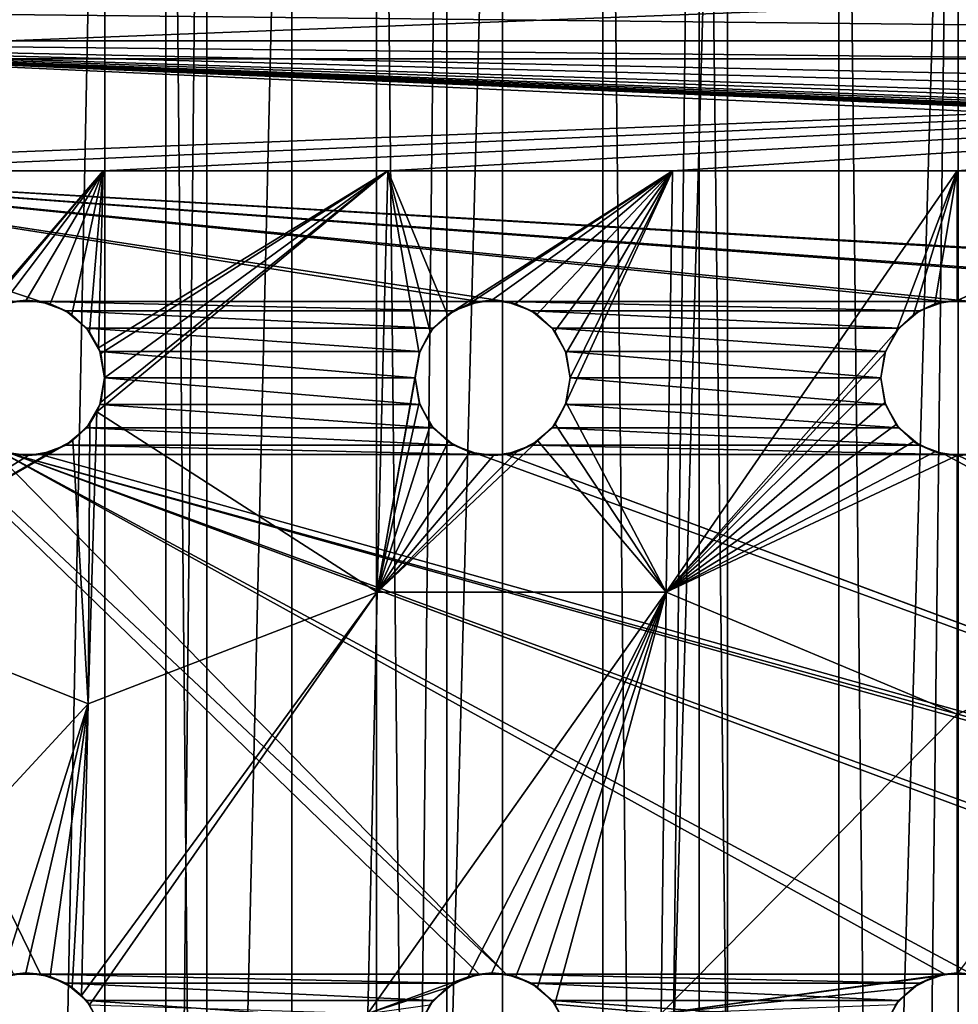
# Model space of a CAD drawing. Header units: millimetres. Extents: x -182 to 217, y -96 to 236.
# Tile 448 of 458: x 148 to 157, y 212 to 222. Entities that reach past the tile are written whole.
import ezdxf

# ---------------------------------------------------------------- set-up
doc = ezdxf.new("R2010")
doc.units = ezdxf.units.MM
doc.header["$LTSCALE"] = 52.148148
for name, color, linetype in [('1029', 7, 'CONTINUOUS'), ('1030', 7, 'CONTINUOUS'), ('1032', 7, 'CONTINUOUS'), ('1039', 7, 'CONTINUOUS'), ('1040', 7, 'CONTINUOUS'), ('1042', 7, 'CONTINUOUS'), ('1044', 7, 'CONTINUOUS'), ('1045', 7, 'CONTINUOUS'), ('1046', 7, 'CONTINUOUS'), ('1047', 7, 'CONTINUOUS'), ('1063', 7, 'CONTINUOUS'), ('1064', 7, 'CONTINUOUS'), ('1065', 7, 'CONTINUOUS'), ('1081', 7, 'CONTINUOUS'), ('1082', 7, 'CONTINUOUS'), ('1083', 7, 'CONTINUOUS'), ('1135', 7, 'CONTINUOUS')]:
    doc.layers.add(name, color=color, linetype=linetype)

msp = doc.modelspace()

# ---------------------------------------------------------------- linework, layer by layer
at = {"layer": '1029', "color": 7, "linetype": 'CONTINUOUS', "true_color": 0xaaaaaa}
for points in [[(149.9862, 233.5, -8.2561), (147.8455, 25.5, -6.9443), (147.8454, 233.5, -6.9443), (149.9862, 233.5, -8.2561)], [(149.9863, 25.5, -8.2562), (147.8455, 25.5, -6.9443), (149.9862, 233.5, -8.2561), (149.9863, 25.5, -8.2562)], [(152.3057, 233.5, -9.2169), (149.9863, 25.5, -8.2562), (149.9862, 233.5, -8.2561), (152.3057, 233.5, -9.2169)], [(152.3059, 25.5, -9.217), (149.9863, 25.5, -8.2562), (152.3057, 233.5, -9.2169), (152.3059, 25.5, -9.217)], [(154.747, 233.5, -9.803), (152.3059, 25.5, -9.217), (152.3057, 233.5, -9.2169), (154.747, 233.5, -9.803)], [(154.7472, 25.5, -9.803), (152.3059, 25.5, -9.217), (154.747, 233.5, -9.803), (154.7472, 25.5, -9.803)], [(157.25, 233.5, -10), (154.7472, 25.5, -9.803), (154.747, 233.5, -9.803), (157.25, 233.5, -10)], [(157.25, 25.5, -10), (154.7472, 25.5, -9.803), (157.25, 233.5, -10), (157.25, 25.5, -10)], [(159.7528, 25.5, -9.803), (157.25, 25.5, -10), (159.753, 233.5, -9.803), (159.7528, 25.5, -9.803)], [(159.753, 233.5, -9.803), (157.25, 25.5, -10), (157.25, 233.5, -10), (159.753, 233.5, -9.803)]]:
    msp.add_3dface(points, dxfattribs=at)
at = {"layer": '1030', "color": 7, "linetype": 'CONTINUOUS', "true_color": 0xaaaaaa}
for points in [[(147.8454, 233.5, 18.9443), (147.8455, 25.5, 18.9443), (149.9862, 233.5, 20.2561), (147.8454, 233.5, 18.9443)], [(147.8455, 25.5, 18.9443), (149.9863, 25.5, 20.2562), (149.9862, 233.5, 20.2561), (147.8455, 25.5, 18.9443)], [(149.9862, 233.5, 20.2561), (149.9863, 25.5, 20.2562), (152.3057, 233.5, 21.2169), (149.9862, 233.5, 20.2561)], [(149.9863, 25.5, 20.2562), (152.3059, 25.5, 21.217), (152.3057, 233.5, 21.2169), (149.9863, 25.5, 20.2562)], [(152.3057, 233.5, 21.2169), (152.3059, 25.5, 21.217), (154.747, 233.5, 21.803), (152.3057, 233.5, 21.2169)], [(152.3059, 25.5, 21.217), (154.7472, 25.5, 21.803), (154.747, 233.5, 21.803), (152.3059, 25.5, 21.217)], [(154.7472, 25.5, 21.803), (157.25, 25.5, 22), (154.747, 233.5, 21.803), (154.7472, 25.5, 21.803)], [(154.747, 233.5, 21.803), (157.25, 25.5, 22), (157.25, 233.5, 22), (154.747, 233.5, 21.803)], [(157.25, 25.5, 22), (159.7528, 25.5, 21.803), (157.25, 233.5, 22), (157.25, 25.5, 22)], [(157.25, 233.5, 22), (159.7528, 25.5, 21.803), (159.753, 233.5, 21.803), (157.25, 233.5, 22)]]:
    msp.add_3dface(points, dxfattribs=at)
at = {"layer": '1032', "color": 7, "linetype": 'CONTINUOUS', "true_color": 0xaaaaaa}
for points in [[(147.7681, 25.5, -4.3002), (149.5927, 25.5, -5.7203), (147.7681, 233.5, -4.3002), (147.7681, 25.5, -4.3002)], [(149.5927, 25.5, -5.7203), (149.5927, 233.5, -5.7203), (147.7681, 233.5, -4.3002), (149.5927, 25.5, -5.7203)], [(149.5927, 25.5, -5.7203), (151.6262, 25.5, -6.8208), (149.5927, 233.5, -5.7203), (149.5927, 25.5, -5.7203)], [(151.6262, 25.5, -6.8208), (151.6262, 233.5, -6.8208), (149.5927, 233.5, -5.7203), (151.6262, 25.5, -6.8208)], [(151.6262, 25.5, -6.8208), (153.8132, 25.5, -7.5716), (151.6262, 233.5, -6.8208), (151.6262, 25.5, -6.8208)], [(153.8132, 25.5, -7.5716), (153.8132, 233.5, -7.5716), (151.6262, 233.5, -6.8208), (153.8132, 25.5, -7.5716)], [(153.8132, 25.5, -7.5716), (156.0938, 25.5, -7.9522), (153.8132, 233.5, -7.5716), (153.8132, 25.5, -7.5716)], [(156.0938, 25.5, -7.9522), (156.0938, 233.5, -7.9522), (153.8132, 233.5, -7.5716), (156.0938, 25.5, -7.9522)], [(156.0938, 25.5, -7.9522), (158.4062, 25.5, -7.9522), (156.0938, 233.5, -7.9522), (156.0938, 25.5, -7.9522)], [(158.4062, 25.5, -7.9522), (158.4062, 233.5, -7.9522), (156.0938, 233.5, -7.9522), (158.4062, 25.5, -7.9522)]]:
    msp.add_3dface(points, dxfattribs=at)
at = {"layer": '1039', "color": 7, "linetype": 'CONTINUOUS', "true_color": 0xc8c8c8}
for points in [[(144.6009, 220.5, 12), (169.8991, 220.5, 12), (166.3802, 219.2386, 12), (144.6009, 220.5, 12)], [(144.6009, 220.5, 12), (147.875, 217.8505, 12), (152.8802, 212.7386, 12), (144.6009, 220.5, 12)], [(148.1198, 219.2386, 12), (144.6009, 220.5, 12), (148.3802, 219.2386, 12), (148.1198, 219.2386, 12)], [(148.3802, 219.2386, 12), (144.6009, 220.5, 12), (152.6198, 219.2386, 12), (148.3802, 219.2386, 12)], [(144.6009, 220.5, 12), (147.5452, 211.7435, 12), (148.3802, 206.2386, 12), (144.6009, 220.5, 12)], [(148.1198, 212.7386, 12), (144.6009, 220.5, 12), (148.3802, 212.7386, 12), (148.1198, 212.7386, 12)], [(148.3802, 212.7386, 12), (144.6009, 220.5, 12), (152.6198, 212.7386, 12), (148.3802, 212.7386, 12)], [(144.6009, 220.5, 12), (147.5452, 205.2435, 12), (148.3802, 199.7386, 12), (144.6009, 220.5, 12)], [(148.1198, 206.2386, 12), (144.6009, 220.5, 12), (148.3802, 206.2386, 12), (148.1198, 206.2386, 12)], [(148.1198, 199.7386, 12), (144.6009, 220.5, 12), (148.3802, 199.7386, 12), (148.1198, 199.7386, 12)], [(152.6198, 219.2386, 12), (144.6009, 220.5, 12), (152.8802, 219.2386, 12), (152.6198, 219.2386, 12)], [(152.8802, 219.2386, 12), (144.6009, 220.5, 12), (157.1198, 219.2386, 12), (152.8802, 219.2386, 12)], [(152.6198, 212.7386, 12), (144.6009, 220.5, 12), (152.8802, 212.7386, 12), (152.6198, 212.7386, 12)], [(157.1198, 219.2386, 12), (144.6009, 220.5, 12), (157.3802, 219.2386, 12), (157.1198, 219.2386, 12)], [(157.3802, 219.2386, 12), (144.6009, 220.5, 12), (161.6198, 219.2386, 12), (157.3802, 219.2386, 12)], [(161.6198, 219.2386, 12), (144.6009, 220.5, 12), (161.8802, 219.2386, 12), (161.6198, 219.2386, 12)], [(161.8802, 219.2386, 12), (144.6009, 220.5, 12), (166.1198, 219.2386, 12), (161.8802, 219.2386, 12)], [(166.1198, 219.2386, 12), (144.6009, 220.5, 12), (166.3802, 219.2386, 12), (166.1198, 219.2386, 12)], [(148.625, 219.1495, 12), (148.3802, 219.2386, 12), (152.375, 219.1495, 12), (148.625, 219.1495, 12)], [(152.375, 219.1495, 12), (148.3802, 219.2386, 12), (152.6198, 219.2386, 12), (152.375, 219.1495, 12)], [(153.125, 219.1495, 12), (152.8802, 219.2386, 12), (156.875, 219.1495, 12), (153.125, 219.1495, 12)], [(156.875, 219.1495, 12), (152.8802, 219.2386, 12), (157.1198, 219.2386, 12), (156.875, 219.1495, 12)], [(148.8245, 218.9821, 12), (148.625, 219.1495, 12), (152.1755, 218.9821, 12), (148.8245, 218.9821, 12)], [(152.1755, 218.9821, 12), (148.625, 219.1495, 12), (152.375, 219.1495, 12), (152.1755, 218.9821, 12)], [(153.3245, 218.9821, 12), (153.125, 219.1495, 12), (156.6755, 218.9821, 12), (153.3245, 218.9821, 12)], [(156.6755, 218.9821, 12), (153.125, 219.1495, 12), (156.875, 219.1495, 12), (156.6755, 218.9821, 12)], [(148.9548, 218.7565, 12), (148.8245, 218.9821, 12), (152.0452, 218.7565, 12), (148.9548, 218.7565, 12)], [(152.0452, 218.7565, 12), (148.8245, 218.9821, 12), (152.1755, 218.9821, 12), (152.0452, 218.7565, 12)], [(153.4548, 218.7565, 12), (153.3245, 218.9821, 12), (156.5452, 218.7565, 12), (153.4548, 218.7565, 12)], [(156.5452, 218.7565, 12), (153.3245, 218.9821, 12), (156.6755, 218.9821, 12), (156.5452, 218.7565, 12)], [(149, 218.5, 12), (148.9548, 218.7565, 12), (152, 218.5, 12), (149, 218.5, 12)], [(152, 218.5, 12), (148.9548, 218.7565, 12), (152.0452, 218.7565, 12), (152, 218.5, 12)], [(153.5, 218.5, 12), (153.4548, 218.7565, 12), (156.5, 218.5, 12), (153.5, 218.5, 12)], [(156.5, 218.5, 12), (153.4548, 218.7565, 12), (156.5452, 218.7565, 12), (156.5, 218.5, 12)], [(148.9548, 218.2435, 12), (149, 218.5, 12), (152.0452, 218.2435, 12), (148.9548, 218.2435, 12)], [(152.0452, 218.2435, 12), (149, 218.5, 12), (152, 218.5, 12), (152.0452, 218.2435, 12)], [(153.4548, 218.2435, 12), (153.5, 218.5, 12), (156.5452, 218.2435, 12), (153.4548, 218.2435, 12)], [(156.5452, 218.2435, 12), (153.5, 218.5, 12), (156.5, 218.5, 12), (156.5452, 218.2435, 12)], [(148.8245, 218.0179, 12), (148.9548, 218.2435, 12), (152.1755, 218.0179, 12), (148.8245, 218.0179, 12)], [(152.1755, 218.0179, 12), (148.9548, 218.2435, 12), (152.0452, 218.2435, 12), (152.1755, 218.0179, 12)], [(153.3245, 218.0179, 12), (153.4548, 218.2435, 12), (156.6755, 218.0179, 12), (153.3245, 218.0179, 12)], [(156.6755, 218.0179, 12), (153.4548, 218.2435, 12), (156.5452, 218.2435, 12), (156.6755, 218.0179, 12)], [(148.625, 217.8505, 12), (148.8245, 218.0179, 12), (152.375, 217.8505, 12), (148.625, 217.8505, 12)], [(152.375, 217.8505, 12), (148.8245, 218.0179, 12), (152.1755, 218.0179, 12), (152.375, 217.8505, 12)], [(153.125, 217.8505, 12), (153.3245, 218.0179, 12), (156.875, 217.8505, 12), (153.125, 217.8505, 12)], [(156.875, 217.8505, 12), (153.3245, 218.0179, 12), (156.6755, 218.0179, 12), (156.875, 217.8505, 12)], [(152.8802, 212.7386, 12), (147.875, 217.8505, 12), (157.1198, 212.7386, 12), (152.8802, 212.7386, 12)], [(157.1198, 212.7386, 12), (147.875, 217.8505, 12), (157.3802, 212.7386, 12), (157.1198, 212.7386, 12)], [(157.3802, 212.7386, 12), (147.875, 217.8505, 12), (161.6198, 212.7386, 12), (157.3802, 212.7386, 12)], [(147.875, 217.8505, 12), (148.1198, 217.7614, 12), (161.6198, 212.7386, 12), (147.875, 217.8505, 12)], [(148.3802, 217.7614, 12), (148.625, 217.8505, 12), (152.6198, 217.7614, 12), (148.3802, 217.7614, 12)], [(152.6198, 217.7614, 12), (148.625, 217.8505, 12), (152.375, 217.8505, 12), (152.6198, 217.7614, 12)], [(152.8802, 217.7614, 12), (153.125, 217.8505, 12), (157.1198, 217.7614, 12), (152.8802, 217.7614, 12)], [(157.1198, 217.7614, 12), (153.125, 217.8505, 12), (156.875, 217.8505, 12), (157.1198, 217.7614, 12)], [(148.1198, 217.7614, 12), (148.3802, 217.7614, 12), (166.3802, 212.7386, 12), (148.1198, 217.7614, 12)], [(161.8802, 212.7386, 12), (161.6198, 212.7386, 12), (148.1198, 217.7614, 12), (161.8802, 212.7386, 12)], [(161.8802, 212.7386, 12), (148.1198, 217.7614, 12), (166.1198, 212.7386, 12), (161.8802, 212.7386, 12)], [(166.1198, 212.7386, 12), (148.1198, 217.7614, 12), (166.3802, 212.7386, 12), (166.1198, 212.7386, 12)], [(148.3802, 217.7614, 12), (152.6198, 217.7614, 12), (166.3802, 212.7386, 12), (148.3802, 217.7614, 12)], [(152.6198, 217.7614, 12), (152.8802, 217.7614, 12), (166.3802, 212.7386, 12), (152.6198, 217.7614, 12)], [(166.625, 212.6495, 12), (166.3802, 212.7386, 12), (152.8802, 217.7614, 12), (166.625, 212.6495, 12)], [(152.8802, 217.7614, 12), (157.1198, 217.7614, 12), (166.625, 212.6495, 12), (152.8802, 217.7614, 12)], [(157.1198, 217.7614, 12), (157.3802, 217.7614, 12), (166.625, 212.6495, 12), (157.1198, 217.7614, 12)], [(148.625, 212.6495, 12), (148.3802, 212.7386, 12), (152.375, 212.6495, 12), (148.625, 212.6495, 12)], [(152.375, 212.6495, 12), (148.3802, 212.7386, 12), (152.6198, 212.7386, 12), (152.375, 212.6495, 12)], [(153.125, 212.6495, 12), (152.8802, 212.7386, 12), (156.875, 212.6495, 12), (153.125, 212.6495, 12)], [(156.875, 212.6495, 12), (152.8802, 212.7386, 12), (157.1198, 212.7386, 12), (156.875, 212.6495, 12)], [(148.8245, 212.4821, 12), (148.625, 212.6495, 12), (152.1755, 212.4821, 12), (148.8245, 212.4821, 12)], [(152.1755, 212.4821, 12), (148.625, 212.6495, 12), (152.375, 212.6495, 12), (152.1755, 212.4821, 12)], [(153.3245, 212.4821, 12), (153.125, 212.6495, 12), (156.6755, 212.4821, 12), (153.3245, 212.4821, 12)], [(156.6755, 212.4821, 12), (153.125, 212.6495, 12), (156.875, 212.6495, 12), (156.6755, 212.4821, 12)], [(148.9548, 212.2565, 12), (148.8245, 212.4821, 12), (152.0452, 212.2565, 12), (148.9548, 212.2565, 12)], [(152.0452, 212.2565, 12), (148.8245, 212.4821, 12), (152.1755, 212.4821, 12), (152.0452, 212.2565, 12)], [(153.4548, 212.2565, 12), (153.3245, 212.4821, 12), (156.5452, 212.2565, 12), (153.4548, 212.2565, 12)], [(156.5452, 212.2565, 12), (153.3245, 212.4821, 12), (156.6755, 212.4821, 12), (156.5452, 212.2565, 12)]]:
    msp.add_3dface(points, dxfattribs=at)
at = {"layer": '1040', "color": 7, "linetype": 'CONTINUOUS', "true_color": 0xc8c8c8}
for points in [[(142.5851, 222.3798, 12.182), (171.9569, 221.7593, 12.0812), (142.5619, 222.0707, 12.1267), (142.5851, 222.3798, 12.182)], [(171.9149, 222.3798, 12.182), (171.9569, 221.7593, 12.0812), (142.5851, 222.3798, 12.182), (171.9149, 222.3798, 12.182)], [(142.5619, 222.0707, 12.1267), (171.9569, 221.7593, 12.0812), (142.5431, 221.7593, 12.0812), (142.5619, 222.0707, 12.1267)], [(169.8991, 220.5, 12), (144.6009, 220.5, 12), (142.5431, 221.7593, 12.0812), (169.8991, 220.5, 12)], [(171.9903, 220.5, 12), (169.8991, 220.5, 12), (142.5431, 221.7593, 12.0812), (171.9903, 220.5, 12)], [(171.9903, 220.5233, 12), (142.5431, 221.7593, 12.0812), (171.9903, 220.5247, 12), (171.9903, 220.5233, 12)], [(171.9903, 220.5099, 12), (142.5431, 221.7593, 12.0812), (171.9903, 220.5117, 12), (171.9903, 220.5099, 12)], [(171.9903, 220.5049, 12), (171.9903, 220.5, 12), (142.5431, 221.7593, 12.0812), (171.9903, 220.5049, 12)], [(171.9903, 220.5099, 12), (171.9903, 220.5058, 12), (142.5431, 221.7593, 12.0812), (171.9903, 220.5099, 12)], [(171.9903, 220.5148, 12), (171.9903, 220.5117, 12), (142.5431, 221.7593, 12.0812), (171.9903, 220.5148, 12)], [(171.9903, 220.5198, 12), (171.9903, 220.5175, 12), (142.5431, 221.7593, 12.0812), (171.9903, 220.5198, 12)], [(171.9903, 220.5296, 12), (171.9903, 220.5247, 12), (142.5431, 221.7593, 12.0812), (171.9903, 220.5296, 12)], [(171.9902, 220.5395, 12.0001), (171.9903, 220.535, 12.0001), (142.5431, 221.7593, 12.0812), (171.9902, 220.5395, 12.0001)], [(171.9902, 220.5593, 12.0002), (171.9902, 220.5395, 12.0001), (142.5431, 221.7593, 12.0812), (171.9902, 220.5593, 12.0002)], [(171.9902, 220.579, 12.0003), (171.9902, 220.5593, 12.0002), (142.5431, 221.7593, 12.0812), (171.9902, 220.579, 12.0003)], [(171.99, 220.6185, 12.0007), (171.9902, 220.579, 12.0003), (142.5431, 221.7593, 12.0812), (171.99, 220.6185, 12.0007)], [(171.9898, 220.658, 12.0013), (171.99, 220.6185, 12.0007), (142.5431, 221.7593, 12.0812), (171.9898, 220.658, 12.0013)], [(171.9891, 220.737, 12.0029), (171.9898, 220.658, 12.0013), (142.5431, 221.7593, 12.0812), (171.9891, 220.737, 12.0029)], [(171.9882, 220.816, 12.0051), (171.9891, 220.737, 12.0029), (142.5431, 221.7593, 12.0812), (171.9882, 220.816, 12.0051)], [(171.9856, 220.9738, 12.0115), (171.9882, 220.816, 12.0051), (142.5431, 221.7593, 12.0812), (171.9856, 220.9738, 12.0115)], [(171.982, 221.1315, 12.0204), (171.9856, 220.9738, 12.0115), (142.5431, 221.7593, 12.0812), (171.982, 221.1315, 12.0204)], [(171.9716, 221.4461, 12.0458), (171.982, 221.1315, 12.0204), (142.5431, 221.7593, 12.0812), (171.9716, 221.4461, 12.0458)], [(171.9569, 221.7593, 12.0812), (171.9716, 221.4461, 12.0458), (142.5431, 221.7593, 12.0812), (171.9569, 221.7593, 12.0812)], [(171.9903, 220.5296, 12), (142.5431, 221.7593, 12.0812), (171.9903, 220.535, 12.0001), (171.9903, 220.5296, 12)], [(171.9903, 220.5198, 12), (142.5431, 221.7593, 12.0812), (171.9903, 220.5233, 12), (171.9903, 220.5198, 12)], [(171.9903, 220.5049, 12), (142.5431, 221.7593, 12.0812), (171.9903, 220.5058, 12), (171.9903, 220.5049, 12)], [(171.9903, 220.5148, 12), (142.5431, 221.7593, 12.0812), (171.9903, 220.5175, 12), (171.9903, 220.5148, 12)]]:
    msp.add_3dface(points, dxfattribs=at)
at = {"layer": '1042', "color": 7, "linetype": 'CONTINUOUS', "true_color": 0xc8c8c8}
for points in [[(170.9435, 221.5838, 14.0757), (170.8058, 222.6406, 14.2995), (143.5565, 221.5838, 14.0757), (170.9435, 221.5838, 14.0757)], [(170.8058, 222.6406, 14.2995), (143.6942, 222.6406, 14.2995), (143.5565, 221.5838, 14.0757), (170.8058, 222.6406, 14.2995)], [(170.9435, 221.5838, 14.0757), (143.5565, 221.5838, 14.0757), (143.511, 220.5, 14), (170.9435, 221.5838, 14.0757)], [(170.9435, 221.5838, 14.0757), (143.511, 220.5, 14), (146.2368, 220.5, 14), (170.9435, 221.5838, 14.0757)], [(148.9874, 220.5, 14), (170.9435, 221.5838, 14.0757), (146.2368, 220.5, 14), (148.9874, 220.5, 14)], [(151.7379, 220.5, 14), (170.9435, 221.5838, 14.0757), (148.9874, 220.5, 14), (151.7379, 220.5, 14)], [(154.4885, 220.5, 14), (170.9435, 221.5838, 14.0757), (151.7379, 220.5, 14), (154.4885, 220.5, 14)], [(157.239, 220.5, 14), (170.9435, 221.5838, 14.0757), (154.4885, 220.5, 14), (157.239, 220.5, 14)], [(159.9896, 220.5, 14), (170.9435, 221.5838, 14.0757), (157.239, 220.5, 14), (159.9896, 220.5, 14)]]:
    msp.add_3dface(points, dxfattribs=at)
at = {"layer": '1044', "color": 7, "linetype": 'CONTINUOUS', "true_color": 0xc8c8c8}
for points in [[(148.9874, 220.5, 14), (146.2368, 220.5, 14), (147.6439, 218.9417, 14.2688), (148.9874, 220.5, 14)], [(147.8079, 219.1058, 14.2489), (148.9874, 220.5, 14), (147.6439, 218.9417, 14.2688), (147.8079, 219.1058, 14.2489)], [(148.0134, 219.2117, 14.2393), (148.9874, 220.5, 14), (147.8079, 219.1058, 14.2489), (148.0134, 219.2117, 14.2393)], [(148.2423, 219.25, 14.2418), (148.9874, 220.5, 14), (148.0134, 219.2117, 14.2393), (148.2423, 219.25, 14.2418)], [(148.4732, 219.216, 14.2579), (148.9874, 220.5, 14), (148.2423, 219.25, 14.2418), (148.4732, 219.216, 14.2579)], [(148.6834, 219.1121, 14.2876), (148.9874, 220.5, 14), (148.4732, 219.216, 14.2579), (148.6834, 219.1121, 14.2876)], [(148.8524, 218.9468, 14.3292), (148.9874, 220.5, 14), (148.6834, 219.1121, 14.2876), (148.8524, 218.9468, 14.3292)], [(148.9413, 218.7909, 14.3661), (148.9874, 220.5, 14), (148.8524, 218.9468, 14.3292), (148.9413, 218.7909, 14.3661)], [(151.6327, 216.4286, 15.1057), (151.7379, 220.5, 14), (148.9249, 218.1729, 14.493), (151.6327, 216.4286, 15.1057)], [(148.9249, 218.1729, 14.493), (151.7379, 220.5, 14), (148.9628, 218.2668, 14.4763), (148.9249, 218.1729, 14.493)], [(151.7379, 220.5, 14), (148.9874, 220.5, 14), (148.9413, 218.7909, 14.3661), (151.7379, 220.5, 14)], [(148.9621, 218.7355, 14.3787), (151.7379, 220.5, 14), (148.9413, 218.7909, 14.3661), (148.9621, 218.7355, 14.3787)], [(149, 218.5, 14.4302), (151.7379, 220.5, 14), (148.9621, 218.7355, 14.3787), (149, 218.5, 14.4302)], [(148.9628, 218.2668, 14.4763), (151.7379, 220.5, 14), (149, 218.5, 14.4302), (148.9628, 218.2668, 14.4763)], [(151.7379, 220.5, 14), (151.6327, 216.4286, 15.1057), (152.0384, 218.737, 14.5117), (151.7379, 220.5, 14)], [(154.4885, 220.5, 14), (151.7379, 220.5, 14), (152.3128, 219.1094, 14.4132), (154.4885, 220.5, 14)], [(152.3128, 219.1094, 14.4132), (151.7379, 220.5, 14), (152.1475, 218.9466, 14.4556), (152.3128, 219.1094, 14.4132)], [(152.1475, 218.9466, 14.4556), (151.7379, 220.5, 14), (152.0384, 218.737, 14.5117), (152.1475, 218.9466, 14.4556)], [(152.5174, 219.213, 14.3878), (154.4885, 220.5, 14), (152.3128, 219.1094, 14.4132), (152.5174, 219.213, 14.3878)], [(152.7432, 219.25, 14.3817), (154.4885, 220.5, 14), (152.5174, 219.213, 14.3878), (152.7432, 219.25, 14.3817)], [(152.9709, 219.2167, 14.3964), (154.4885, 220.5, 14), (152.7432, 219.25, 14.3817), (152.9709, 219.2167, 14.3964)], [(153.1796, 219.1148, 14.4316), (154.4885, 220.5, 14), (152.9709, 219.2167, 14.3964), (153.1796, 219.1148, 14.4316)], [(153.3495, 218.9507, 14.4852), (154.4885, 220.5, 14), (153.1796, 219.1148, 14.4316), (153.3495, 218.9507, 14.4852)], [(153.4611, 218.7385, 14.5525), (154.4885, 220.5, 14), (153.3495, 218.9507, 14.4852), (153.4611, 218.7385, 14.5525)], [(153.5, 218.5, 14.6257), (154.4885, 220.5, 14), (153.4611, 218.7385, 14.5525), (153.5, 218.5, 14.6257)], [(154.428, 216.4286, 15.2703), (154.4885, 220.5, 14), (153.4619, 218.264, 14.6956), (154.428, 216.4286, 15.2703)], [(153.4619, 218.264, 14.6956), (154.4885, 220.5, 14), (153.5, 218.5, 14.6257), (153.4619, 218.264, 14.6956)], [(157.239, 220.5, 14), (154.4885, 220.5, 14), (154.428, 216.4286, 15.2703), (157.239, 220.5, 14)], [(157.239, 220.5, 14), (154.428, 216.4286, 15.2703), (156.6501, 218.9502, 14.5276), (157.239, 220.5, 14)], [(156.8182, 219.1133, 14.4739), (157.239, 220.5, 14), (156.6501, 218.9502, 14.5276), (156.8182, 219.1133, 14.4739)], [(157.0246, 219.2153, 14.4401), (157.239, 220.5, 14), (156.8182, 219.1133, 14.4739), (157.0246, 219.2153, 14.4401)], [(157.2388, 219.2499, 14.4286), (157.239, 220.5, 14), (157.0246, 219.2153, 14.4401), (157.2388, 219.2499, 14.4286)], [(159.9896, 220.5, 14), (157.239, 220.5, 14), (157.2388, 219.2499, 14.4286), (159.9896, 220.5, 14)], [(157.25, 219.25, 14.4286), (159.9896, 220.5, 14), (157.2388, 219.2499, 14.4286), (157.25, 219.25, 14.4286)], [(156.6501, 218.9502, 14.5276), (154.428, 216.4286, 15.2703), (156.539, 218.7388, 14.5968), (156.6501, 218.9502, 14.5276)], [(151.6327, 216.4286, 15.1057), (152, 218.5, 14.5768), (152.0384, 218.737, 14.5117), (151.6327, 216.4286, 15.1057)], [(156.539, 218.7388, 14.5968), (154.428, 216.4286, 15.2703), (156.5, 218.5, 14.6745), (156.539, 218.7388, 14.5968)], [(152, 218.5, 14.5768), (151.6327, 216.4286, 15.1057), (152.0385, 218.2629, 14.6443), (152, 218.5, 14.5768)], [(156.5, 218.5, 14.6745), (154.428, 216.4286, 15.2703), (156.5387, 218.2622, 14.7517), (156.5, 218.5, 14.6745)], [(152.0385, 218.2629, 14.6443), (151.6327, 216.4286, 15.1057), (152.1494, 218.0508, 14.7079), (152.0385, 218.2629, 14.6443)], [(153.3532, 218.0543, 14.7543), (154.428, 216.4286, 15.2703), (153.4619, 218.264, 14.6956), (153.3532, 218.0543, 14.7543)], [(156.5387, 218.2622, 14.7517), (154.428, 216.4286, 15.2703), (156.6495, 218.0507, 14.8202), (156.5387, 218.2622, 14.7517)], [(148.8396, 215.3517, 15.0332), (151.6327, 216.4286, 15.1057), (148.9249, 218.1729, 14.493), (148.8396, 215.3517, 15.0332)], [(148.8396, 215.3517, 15.0332), (148.9249, 218.1729, 14.493), (148.8567, 218.0591, 14.5113), (148.8396, 215.3517, 15.0332)], [(148.6936, 217.8952, 14.5315), (148.8396, 215.3517, 15.0332), (148.8567, 218.0591, 14.5113), (148.6936, 217.8952, 14.5315)], [(152.1494, 218.0508, 14.7079), (151.6327, 216.4286, 15.1057), (152.3194, 217.886, 14.7614), (152.1494, 218.0508, 14.7079)], [(153.1877, 217.891, 14.7963), (154.428, 216.4286, 15.2703), (153.3532, 218.0543, 14.7543), (153.1877, 217.891, 14.7963)], [(156.6495, 218.0507, 14.8202), (154.428, 216.4286, 15.2703), (156.8178, 217.8871, 14.8732), (156.6495, 218.0507, 14.8202)], [(146.1483, 216.4286, 14.4616), (148.8396, 215.3517, 15.0332), (148.6936, 217.8952, 14.5315), (146.1483, 216.4286, 14.4616)], [(148.4887, 217.789, 14.5353), (146.1483, 216.4286, 14.4616), (148.6936, 217.8952, 14.5315), (148.4887, 217.789, 14.5353)], [(151.6327, 216.4286, 15.1057), (154.428, 216.4286, 15.2703), (153.1877, 217.891, 14.7963), (151.6327, 216.4286, 15.1057)], [(152.9828, 217.787, 14.8183), (151.6327, 216.4286, 15.1057), (153.1877, 217.891, 14.7963), (152.9828, 217.787, 14.8183)], [(152.3194, 217.886, 14.7614), (151.6327, 216.4286, 15.1057), (152.5289, 217.7833, 14.7997), (152.3194, 217.886, 14.7614)], [(156.8178, 217.8871, 14.8732), (154.428, 216.4286, 15.2703), (157.0245, 217.7847, 14.9063), (156.8178, 217.8871, 14.8732)], [(148.2599, 217.7501, 14.5229), (146.1483, 216.4286, 14.4616), (148.4887, 217.789, 14.5353), (148.2599, 217.7501, 14.5229)], [(148.028, 217.7836, 14.4964), (146.1483, 216.4286, 14.4616), (148.2599, 217.7501, 14.5229), (148.028, 217.7836, 14.4964)], [(152.7568, 217.75, 14.8193), (151.6327, 216.4286, 15.1057), (152.9828, 217.787, 14.8183), (152.7568, 217.75, 14.8193)], [(152.5289, 217.7833, 14.7997), (151.6327, 216.4286, 15.1057), (152.7568, 217.75, 14.8193), (152.5289, 217.7833, 14.7997)], [(154.428, 216.4286, 15.2703), (157.2387, 217.7501, 14.9176), (157.0245, 217.7847, 14.9063), (154.428, 216.4286, 15.2703)], [(157.2387, 215.25, 15.6711), (157.2387, 217.7501, 14.9176), (154.428, 216.4286, 15.2703), (157.2387, 215.25, 15.6711)], [(157.2387, 217.7501, 14.9176), (157.2387, 215.25, 15.6711), (157.25, 217.75, 14.9176), (157.2387, 217.7501, 14.9176)], [(157.2387, 215.25, 15.6711), (160.0496, 216.4286, 15.2711), (157.25, 217.75, 14.9176), (157.2387, 215.25, 15.6711)], [(157.25, 217.75, 14.9176), (160.0496, 216.4286, 15.2711), (157.4755, 217.7847, 14.9063), (157.25, 217.75, 14.9176)], [(146.0734, 212.3571, 14.8523), (148.8396, 215.3517, 15.0332), (146.1483, 216.4286, 14.4616), (146.0734, 212.3571, 14.8523)], [(148.8553, 212.4429, 15.5448), (151.6327, 216.4286, 15.1057), (148.7777, 212.5329, 15.5134), (148.8553, 212.4429, 15.5448)], [(148.7777, 212.5329, 15.5134), (151.6327, 216.4286, 15.1057), (148.8396, 215.3517, 15.0332), (148.7777, 212.5329, 15.5134)], [(151.5438, 212.3571, 16.0412), (151.6327, 216.4286, 15.1057), (148.8553, 212.4429, 15.5448), (151.5438, 212.3571, 16.0412)], [(151.5438, 212.3571, 16.0412), (154.428, 216.4286, 15.2703), (151.6327, 216.4286, 15.1057), (151.5438, 212.3571, 16.0412)], [(154.428, 216.4286, 15.2703), (151.5438, 212.3571, 16.0412), (152.5133, 212.7117, 16.0884), (154.428, 216.4286, 15.2703)], [(152.742, 212.75, 16.1051), (154.428, 216.4286, 15.2703), (152.5133, 212.7117, 16.0884), (152.742, 212.75, 16.1051)], [(152.9724, 212.7163, 16.1373), (154.428, 216.4286, 15.2703), (152.742, 212.75, 16.1051), (152.9724, 212.7163, 16.1373)], [(153.1828, 212.6125, 16.1828), (154.428, 216.4286, 15.2703), (152.9724, 212.7163, 16.1373), (153.1828, 212.6125, 16.1828)], [(153.3521, 212.4472, 16.238), (154.428, 216.4286, 15.2703), (153.1828, 212.6125, 16.1828), (153.3521, 212.4472, 16.238)], [(154.3768, 212.3571, 16.3451), (154.428, 216.4286, 15.2703), (153.3521, 212.4472, 16.238), (154.3768, 212.3571, 16.3451)], [(154.3768, 212.3571, 16.3451), (157.2387, 215.25, 15.6711), (154.428, 216.4286, 15.2703), (154.3768, 212.3571, 16.3451)], [(157.25, 212.75, 16.3476), (160.0496, 216.4286, 15.2711), (157.2387, 215.25, 15.6711), (157.25, 212.75, 16.3476)], [(148.8396, 215.3517, 15.0332), (146.0734, 212.3571, 14.8523), (148.0062, 212.7093, 15.3148), (148.8396, 215.3517, 15.0332)], [(148.2385, 212.7499, 15.3613), (148.8396, 215.3517, 15.0332), (148.0062, 212.7093, 15.3148), (148.2385, 212.7499, 15.3613)], [(148.4733, 212.716, 15.4183), (148.8396, 215.3517, 15.0332), (148.2385, 212.7499, 15.3613), (148.4733, 212.716, 15.4183)], [(148.6862, 212.6101, 15.4813), (148.8396, 215.3517, 15.0332), (148.4733, 212.716, 15.4183), (148.6862, 212.6101, 15.4813)], [(148.7777, 212.5329, 15.5134), (148.8396, 215.3517, 15.0332), (148.6862, 212.6101, 15.4813), (148.7777, 212.5329, 15.5134)], [(157.2384, 212.7499, 16.3476), (157.2387, 215.25, 15.6711), (154.3768, 212.3571, 16.3451), (157.2384, 212.7499, 16.3476)], [(157.2384, 212.7499, 16.3476), (157.25, 212.75, 16.3476), (157.2387, 215.25, 15.6711), (157.2384, 212.7499, 16.3476)], [(152.5133, 212.7117, 16.0884), (151.5438, 212.3571, 16.0412), (152.3076, 212.6056, 16.0882), (152.5133, 212.7117, 16.0884)], [(157.2384, 212.7499, 16.3476), (154.3768, 212.3571, 16.3451), (157.022, 212.7145, 16.3561), (157.2384, 212.7499, 16.3476)], [(157.022, 212.7145, 16.3561), (154.3768, 212.3571, 16.3451), (156.8145, 212.6106, 16.3808), (157.022, 212.7145, 16.3561)], [(152.3076, 212.6056, 16.0882), (151.5438, 212.3571, 16.0412), (152.1435, 212.4412, 16.1043), (152.3076, 212.6056, 16.0882)], [(156.8145, 212.6106, 16.3808), (154.3768, 212.3571, 16.3451), (156.6472, 212.4463, 16.4201), (156.8145, 212.6106, 16.3808)], [(153.462, 212.2357, 16.2978), (154.3768, 212.3571, 16.3451), (153.3521, 212.4472, 16.238), (153.462, 212.2357, 16.2978)]]:
    msp.add_3dface(points, dxfattribs=at)
at = {"layer": '1045', "color": 7, "linetype": 'CONTINUOUS', "true_color": 0xc8c8c8}
for points in [[(148.1198, 219.2386, 12), (148.2423, 219.25, 14.2418), (148.0134, 219.2117, 14.2393), (148.1198, 219.2386, 12)], [(148.1198, 219.2386, 12), (148.3802, 219.2386, 12), (148.2423, 219.25, 14.2418), (148.1198, 219.2386, 12)], [(148.3802, 219.2386, 12), (148.4732, 219.216, 14.2579), (148.2423, 219.25, 14.2418), (148.3802, 219.2386, 12)], [(148.3802, 219.2386, 12), (148.625, 219.1495, 12), (148.4732, 219.216, 14.2579), (148.3802, 219.2386, 12)], [(148.625, 219.1495, 12), (148.6834, 219.1121, 14.2876), (148.4732, 219.216, 14.2579), (148.625, 219.1495, 12)], [(148.625, 219.1495, 12), (148.8245, 218.9821, 12), (148.6834, 219.1121, 14.2876), (148.625, 219.1495, 12)], [(148.8245, 218.9821, 12), (148.8524, 218.9468, 14.3292), (148.6834, 219.1121, 14.2876), (148.8245, 218.9821, 12)], [(148.8245, 218.9821, 12), (148.9548, 218.7565, 12), (148.8524, 218.9468, 14.3292), (148.8245, 218.9821, 12)], [(148.9548, 218.7565, 12), (148.9413, 218.7909, 14.3661), (148.8524, 218.9468, 14.3292), (148.9548, 218.7565, 12)], [(148.9548, 218.7565, 12), (148.9621, 218.7355, 14.3787), (148.9413, 218.7909, 14.3661), (148.9548, 218.7565, 12)], [(148.9548, 218.7565, 12), (149, 218.5, 12), (148.9621, 218.7355, 14.3787), (148.9548, 218.7565, 12)], [(149, 218.5, 12), (149, 218.5, 14.4302), (148.9621, 218.7355, 14.3787), (149, 218.5, 12)]]:
    msp.add_3dface(points, dxfattribs=at)
at = {"layer": '1046', "color": 7, "linetype": 'CONTINUOUS', "true_color": 0xc8c8c8}
for points in [[(149, 218.5, 12), (148.9548, 218.2435, 12), (149, 218.5, 14.4302), (149, 218.5, 12)], [(148.9548, 218.2435, 12), (148.9628, 218.2668, 14.4763), (149, 218.5, 14.4302), (148.9548, 218.2435, 12)], [(148.9548, 218.2435, 12), (148.8245, 218.0179, 12), (148.9249, 218.1729, 14.493), (148.9548, 218.2435, 12)], [(148.9548, 218.2435, 12), (148.9249, 218.1729, 14.493), (148.9628, 218.2668, 14.4763), (148.9548, 218.2435, 12)], [(148.9249, 218.1729, 14.493), (148.8245, 218.0179, 12), (148.8567, 218.0591, 14.5113), (148.9249, 218.1729, 14.493)], [(148.8245, 218.0179, 12), (148.625, 217.8505, 12), (148.6936, 217.8952, 14.5315), (148.8245, 218.0179, 12)], [(148.8245, 218.0179, 12), (148.6936, 217.8952, 14.5315), (148.8567, 218.0591, 14.5113), (148.8245, 218.0179, 12)], [(148.625, 217.8505, 12), (148.3802, 217.7614, 12), (148.4887, 217.789, 14.5353), (148.625, 217.8505, 12)], [(148.625, 217.8505, 12), (148.4887, 217.789, 14.5353), (148.6936, 217.8952, 14.5315), (148.625, 217.8505, 12)], [(148.1198, 217.7614, 12), (148.028, 217.7836, 14.4964), (148.2599, 217.7501, 14.5229), (148.1198, 217.7614, 12)], [(148.3802, 217.7614, 12), (148.1198, 217.7614, 12), (148.2599, 217.7501, 14.5229), (148.3802, 217.7614, 12)], [(148.3802, 217.7614, 12), (148.2599, 217.7501, 14.5229), (148.4887, 217.789, 14.5353), (148.3802, 217.7614, 12)]]:
    msp.add_3dface(points, dxfattribs=at)
at = {"layer": '1047', "color": 7, "linetype": 'CONTINUOUS', "true_color": 0xc8c8c8}
for points in [[(148.1198, 212.7386, 12), (148.2385, 212.7499, 15.3613), (148.0062, 212.7093, 15.3148), (148.1198, 212.7386, 12)], [(148.1198, 212.7386, 12), (148.3802, 212.7386, 12), (148.2385, 212.7499, 15.3613), (148.1198, 212.7386, 12)], [(148.3802, 212.7386, 12), (148.4733, 212.716, 15.4183), (148.2385, 212.7499, 15.3613), (148.3802, 212.7386, 12)], [(148.3802, 212.7386, 12), (148.625, 212.6495, 12), (148.4733, 212.716, 15.4183), (148.3802, 212.7386, 12)], [(148.625, 212.6495, 12), (148.6862, 212.6101, 15.4813), (148.4733, 212.716, 15.4183), (148.625, 212.6495, 12)], [(148.625, 212.6495, 12), (148.8245, 212.4821, 12), (148.6862, 212.6101, 15.4813), (148.625, 212.6495, 12)], [(148.8245, 212.4821, 12), (148.7777, 212.5329, 15.5134), (148.6862, 212.6101, 15.4813), (148.8245, 212.4821, 12)], [(148.8245, 212.4821, 12), (148.8553, 212.4429, 15.5448), (148.7777, 212.5329, 15.5134), (148.8245, 212.4821, 12)], [(148.8245, 212.4821, 12), (148.9548, 212.2565, 12), (148.8553, 212.4429, 15.5448), (148.8245, 212.4821, 12)]]:
    msp.add_3dface(points, dxfattribs=at)
at = {"layer": '1063', "color": 7, "linetype": 'CONTINUOUS', "true_color": 0xc8c8c8}
for points in [[(152.375, 219.1495, 12), (152.6198, 219.2386, 12), (152.5174, 219.213, 14.3878), (152.375, 219.1495, 12)], [(152.6198, 219.2386, 12), (152.7432, 219.25, 14.3817), (152.5174, 219.213, 14.3878), (152.6198, 219.2386, 12)], [(152.6198, 219.2386, 12), (152.8802, 219.2386, 12), (152.7432, 219.25, 14.3817), (152.6198, 219.2386, 12)], [(152.8802, 219.2386, 12), (152.9709, 219.2167, 14.3964), (152.7432, 219.25, 14.3817), (152.8802, 219.2386, 12)], [(152.8802, 219.2386, 12), (153.125, 219.1495, 12), (152.9709, 219.2167, 14.3964), (152.8802, 219.2386, 12)], [(152.1755, 218.9821, 12), (152.375, 219.1495, 12), (152.3128, 219.1094, 14.4132), (152.1755, 218.9821, 12)], [(152.375, 219.1495, 12), (152.5174, 219.213, 14.3878), (152.3128, 219.1094, 14.4132), (152.375, 219.1495, 12)], [(153.125, 219.1495, 12), (153.1796, 219.1148, 14.4316), (152.9709, 219.2167, 14.3964), (153.125, 219.1495, 12)], [(153.125, 219.1495, 12), (153.3245, 218.9821, 12), (153.1796, 219.1148, 14.4316), (153.125, 219.1495, 12)], [(152.1755, 218.9821, 12), (152.3128, 219.1094, 14.4132), (152.1475, 218.9466, 14.4556), (152.1755, 218.9821, 12)], [(153.3245, 218.9821, 12), (153.3495, 218.9507, 14.4852), (153.1796, 219.1148, 14.4316), (153.3245, 218.9821, 12)], [(152.0452, 218.7565, 12), (152.1755, 218.9821, 12), (152.1475, 218.9466, 14.4556), (152.0452, 218.7565, 12)], [(153.3245, 218.9821, 12), (153.4548, 218.7565, 12), (153.3495, 218.9507, 14.4852), (153.3245, 218.9821, 12)], [(153.4548, 218.7565, 12), (153.4611, 218.7385, 14.5525), (153.3495, 218.9507, 14.4852), (153.4548, 218.7565, 12)], [(152.0452, 218.7565, 12), (152.1475, 218.9466, 14.4556), (152.0384, 218.737, 14.5117), (152.0452, 218.7565, 12)], [(152, 218.5, 12), (152.0452, 218.7565, 12), (152, 218.5, 14.5768), (152, 218.5, 12)], [(152, 218.5, 14.5768), (152.0452, 218.7565, 12), (152.0384, 218.737, 14.5117), (152, 218.5, 14.5768)], [(153.4548, 218.7565, 12), (153.5, 218.5, 12), (153.4611, 218.7385, 14.5525), (153.4548, 218.7565, 12)], [(153.5, 218.5, 12), (153.5, 218.5, 14.6257), (153.4611, 218.7385, 14.5525), (153.5, 218.5, 12)]]:
    msp.add_3dface(points, dxfattribs=at)
at = {"layer": '1064', "color": 7, "linetype": 'CONTINUOUS', "true_color": 0xc8c8c8}
for points in [[(152.0452, 218.2435, 12), (152, 218.5, 12), (152.0385, 218.2629, 14.6443), (152.0452, 218.2435, 12)], [(152, 218.5, 12), (152, 218.5, 14.5768), (152.0385, 218.2629, 14.6443), (152, 218.5, 12)], [(153.5, 218.5, 12), (153.4548, 218.2435, 12), (153.5, 218.5, 14.6257), (153.5, 218.5, 12)], [(153.4548, 218.2435, 12), (153.4619, 218.264, 14.6956), (153.5, 218.5, 14.6257), (153.4548, 218.2435, 12)], [(152.0452, 218.2435, 12), (152.0385, 218.2629, 14.6443), (152.1494, 218.0508, 14.7079), (152.0452, 218.2435, 12)], [(152.1755, 218.0179, 12), (152.0452, 218.2435, 12), (152.1494, 218.0508, 14.7079), (152.1755, 218.0179, 12)], [(153.4548, 218.2435, 12), (153.3245, 218.0179, 12), (153.3532, 218.0543, 14.7543), (153.4548, 218.2435, 12)], [(153.4548, 218.2435, 12), (153.3532, 218.0543, 14.7543), (153.4619, 218.264, 14.6956), (153.4548, 218.2435, 12)], [(152.1755, 218.0179, 12), (152.1494, 218.0508, 14.7079), (152.3194, 217.886, 14.7614), (152.1755, 218.0179, 12)], [(152.375, 217.8505, 12), (152.1755, 218.0179, 12), (152.3194, 217.886, 14.7614), (152.375, 217.8505, 12)], [(153.3245, 218.0179, 12), (153.125, 217.8505, 12), (153.1877, 217.891, 14.7963), (153.3245, 218.0179, 12)], [(153.3245, 218.0179, 12), (153.1877, 217.891, 14.7963), (153.3532, 218.0543, 14.7543), (153.3245, 218.0179, 12)], [(152.375, 217.8505, 12), (152.3194, 217.886, 14.7614), (152.5289, 217.7833, 14.7997), (152.375, 217.8505, 12)], [(152.6198, 217.7614, 12), (152.375, 217.8505, 12), (152.5289, 217.7833, 14.7997), (152.6198, 217.7614, 12)], [(153.125, 217.8505, 12), (152.8802, 217.7614, 12), (152.9828, 217.787, 14.8183), (153.125, 217.8505, 12)], [(153.125, 217.8505, 12), (152.9828, 217.787, 14.8183), (153.1877, 217.891, 14.7963), (153.125, 217.8505, 12)], [(152.6198, 217.7614, 12), (152.5289, 217.7833, 14.7997), (152.7568, 217.75, 14.8193), (152.6198, 217.7614, 12)], [(152.8802, 217.7614, 12), (152.6198, 217.7614, 12), (152.7568, 217.75, 14.8193), (152.8802, 217.7614, 12)], [(152.8802, 217.7614, 12), (152.7568, 217.75, 14.8193), (152.9828, 217.787, 14.8183), (152.8802, 217.7614, 12)]]:
    msp.add_3dface(points, dxfattribs=at)
at = {"layer": '1065', "color": 7, "linetype": 'CONTINUOUS', "true_color": 0xc8c8c8}
for points in [[(152.375, 212.6495, 12), (152.5133, 212.7117, 16.0884), (152.3076, 212.6056, 16.0882), (152.375, 212.6495, 12)], [(152.375, 212.6495, 12), (152.6198, 212.7386, 12), (152.5133, 212.7117, 16.0884), (152.375, 212.6495, 12)], [(152.6198, 212.7386, 12), (152.742, 212.75, 16.1051), (152.5133, 212.7117, 16.0884), (152.6198, 212.7386, 12)], [(152.6198, 212.7386, 12), (152.8802, 212.7386, 12), (152.742, 212.75, 16.1051), (152.6198, 212.7386, 12)], [(152.8802, 212.7386, 12), (152.9724, 212.7163, 16.1373), (152.742, 212.75, 16.1051), (152.8802, 212.7386, 12)], [(152.8802, 212.7386, 12), (153.125, 212.6495, 12), (152.9724, 212.7163, 16.1373), (152.8802, 212.7386, 12)], [(153.125, 212.6495, 12), (153.1828, 212.6125, 16.1828), (152.9724, 212.7163, 16.1373), (153.125, 212.6495, 12)], [(152.1755, 212.4821, 12), (152.3076, 212.6056, 16.0882), (152.1435, 212.4412, 16.1043), (152.1755, 212.4821, 12)], [(152.1755, 212.4821, 12), (152.375, 212.6495, 12), (152.3076, 212.6056, 16.0882), (152.1755, 212.4821, 12)], [(153.125, 212.6495, 12), (153.3245, 212.4821, 12), (153.1828, 212.6125, 16.1828), (153.125, 212.6495, 12)], [(153.3245, 212.4821, 12), (153.3521, 212.4472, 16.238), (153.1828, 212.6125, 16.1828), (153.3245, 212.4821, 12)], [(152.0452, 212.2565, 12), (152.1755, 212.4821, 12), (152.1435, 212.4412, 16.1043), (152.0452, 212.2565, 12)], [(153.3245, 212.4821, 12), (153.4548, 212.2565, 12), (153.3521, 212.4472, 16.238), (153.3245, 212.4821, 12)], [(153.4548, 212.2565, 12), (153.462, 212.2357, 16.2978), (153.3521, 212.4472, 16.238), (153.4548, 212.2565, 12)]]:
    msp.add_3dface(points, dxfattribs=at)
at = {"layer": '1081', "color": 7, "linetype": 'CONTINUOUS', "true_color": 0xc8c8c8}
for points in [[(156.875, 219.1495, 12), (157.1198, 219.2386, 12), (157.0246, 219.2153, 14.4401), (156.875, 219.1495, 12)], [(157.1198, 219.2386, 12), (157.2388, 219.2499, 14.4286), (157.0246, 219.2153, 14.4401), (157.1198, 219.2386, 12)], [(157.1198, 219.2386, 12), (157.3802, 219.2386, 12), (157.2388, 219.2499, 14.4286), (157.1198, 219.2386, 12)], [(157.3802, 219.2386, 12), (157.25, 219.25, 14.4286), (157.2388, 219.2499, 14.4286), (157.3802, 219.2386, 12)], [(156.6755, 218.9821, 12), (156.875, 219.1495, 12), (156.8182, 219.1133, 14.4739), (156.6755, 218.9821, 12)], [(156.875, 219.1495, 12), (157.0246, 219.2153, 14.4401), (156.8182, 219.1133, 14.4739), (156.875, 219.1495, 12)], [(156.6755, 218.9821, 12), (156.8182, 219.1133, 14.4739), (156.6501, 218.9502, 14.5276), (156.6755, 218.9821, 12)], [(156.5452, 218.7565, 12), (156.6501, 218.9502, 14.5276), (156.539, 218.7388, 14.5968), (156.5452, 218.7565, 12)], [(156.5452, 218.7565, 12), (156.6755, 218.9821, 12), (156.6501, 218.9502, 14.5276), (156.5452, 218.7565, 12)], [(156.5, 218.5, 12), (156.5452, 218.7565, 12), (156.5, 218.5, 14.6745), (156.5, 218.5, 12)], [(156.5452, 218.7565, 12), (156.539, 218.7388, 14.5968), (156.5, 218.5, 14.6745), (156.5452, 218.7565, 12)]]:
    msp.add_3dface(points, dxfattribs=at)
at = {"layer": '1082', "color": 7, "linetype": 'CONTINUOUS', "true_color": 0xc8c8c8}
for points in [[(156.5452, 218.2435, 12), (156.5, 218.5, 12), (156.5387, 218.2622, 14.7517), (156.5452, 218.2435, 12)], [(156.5, 218.5, 12), (156.5, 218.5, 14.6745), (156.5387, 218.2622, 14.7517), (156.5, 218.5, 12)], [(156.5452, 218.2435, 12), (156.5387, 218.2622, 14.7517), (156.6495, 218.0507, 14.8202), (156.5452, 218.2435, 12)], [(156.6755, 218.0179, 12), (156.5452, 218.2435, 12), (156.6495, 218.0507, 14.8202), (156.6755, 218.0179, 12)], [(156.6755, 218.0179, 12), (156.6495, 218.0507, 14.8202), (156.8178, 217.8871, 14.8732), (156.6755, 218.0179, 12)], [(156.875, 217.8505, 12), (156.6755, 218.0179, 12), (156.8178, 217.8871, 14.8732), (156.875, 217.8505, 12)], [(156.875, 217.8505, 12), (156.8178, 217.8871, 14.8732), (157.0245, 217.7847, 14.9063), (156.875, 217.8505, 12)], [(157.1198, 217.7614, 12), (156.875, 217.8505, 12), (157.0245, 217.7847, 14.9063), (157.1198, 217.7614, 12)], [(157.2387, 217.7501, 14.9176), (157.1198, 217.7614, 12), (157.0245, 217.7847, 14.9063), (157.2387, 217.7501, 14.9176)], [(157.3802, 217.7614, 12), (157.1198, 217.7614, 12), (157.25, 217.75, 14.9176), (157.3802, 217.7614, 12)], [(157.1198, 217.7614, 12), (157.2387, 217.7501, 14.9176), (157.25, 217.75, 14.9176), (157.1198, 217.7614, 12)], [(157.3802, 217.7614, 12), (157.25, 217.75, 14.9176), (157.4755, 217.7847, 14.9063), (157.3802, 217.7614, 12)]]:
    msp.add_3dface(points, dxfattribs=at)
at = {"layer": '1083', "color": 7, "linetype": 'CONTINUOUS', "true_color": 0xc8c8c8}
for points in [[(156.875, 212.6495, 12), (157.022, 212.7145, 16.3561), (156.8145, 212.6106, 16.3808), (156.875, 212.6495, 12)], [(156.875, 212.6495, 12), (157.1198, 212.7386, 12), (157.022, 212.7145, 16.3561), (156.875, 212.6495, 12)], [(157.1198, 212.7386, 12), (157.2384, 212.7499, 16.3476), (157.022, 212.7145, 16.3561), (157.1198, 212.7386, 12)], [(157.1198, 212.7386, 12), (157.3802, 212.7386, 12), (157.2384, 212.7499, 16.3476), (157.1198, 212.7386, 12)], [(157.3802, 212.7386, 12), (157.25, 212.75, 16.3476), (157.2384, 212.7499, 16.3476), (157.3802, 212.7386, 12)], [(156.6755, 212.4821, 12), (156.8145, 212.6106, 16.3808), (156.6472, 212.4463, 16.4201), (156.6755, 212.4821, 12)], [(156.6755, 212.4821, 12), (156.875, 212.6495, 12), (156.8145, 212.6106, 16.3808), (156.6755, 212.4821, 12)], [(156.5452, 212.2565, 12), (156.6755, 212.4821, 12), (156.6472, 212.4463, 16.4201), (156.5452, 212.2565, 12)]]:
    msp.add_3dface(points, dxfattribs=at)
at = {"layer": '1135', "linetype": 'CONTINUOUS'}
for points in [[(150.8089, 230.3947, 20.5529), (152.8439, 230.4749, 21.2926), (150.8089, 153.6053, 20.5529), (150.8089, 230.3947, 20.5529)], [(152.8439, 230.4749, 21.2926), (152.8439, 153.5251, 21.2926), (150.8089, 153.6053, 20.5529), (152.8439, 230.4749, 21.2926)], [(152.8439, 230.4749, 21.2926), (155.0188, 230.4971, 21.7575), (152.8439, 153.5251, 21.2926), (152.8439, 230.4749, 21.2926)], [(155.0188, 230.4971, 21.7575), (155.0188, 153.5029, 21.7575), (152.8439, 153.5251, 21.2926), (155.0188, 230.4971, 21.7575)], [(155.0188, 230.4971, 21.7575), (157.25, 230.4996, 21.9146), (155.0188, 153.5029, 21.7575), (155.0188, 230.4971, 21.7575)], [(157.25, 230.4996, 21.9146), (157.25, 153.5004, 21.9146), (155.0188, 153.5029, 21.7575), (157.25, 230.4996, 21.9146)], [(149.0016, 230.2103, 19.6103), (150.8089, 230.3947, 20.5529), (149.0016, 153.7897, 19.6103), (149.0016, 230.2103, 19.6103)], [(150.8089, 230.3947, 20.5529), (150.8089, 153.6053, 20.5529), (149.0016, 153.7897, 19.6103), (150.8089, 230.3947, 20.5529)], [(147.4748, 229.8892, 18.5587), (149.0016, 230.2103, 19.6103), (147.4747, 154.1108, 18.5587), (147.4748, 229.8892, 18.5587)], [(149.0016, 230.2103, 19.6103), (149.0016, 153.7897, 19.6103), (147.4747, 154.1108, 18.5587), (149.0016, 230.2103, 19.6103)]]:
    msp.add_3dface(points, dxfattribs=at)

doc.saveas('drawing.dxf')
